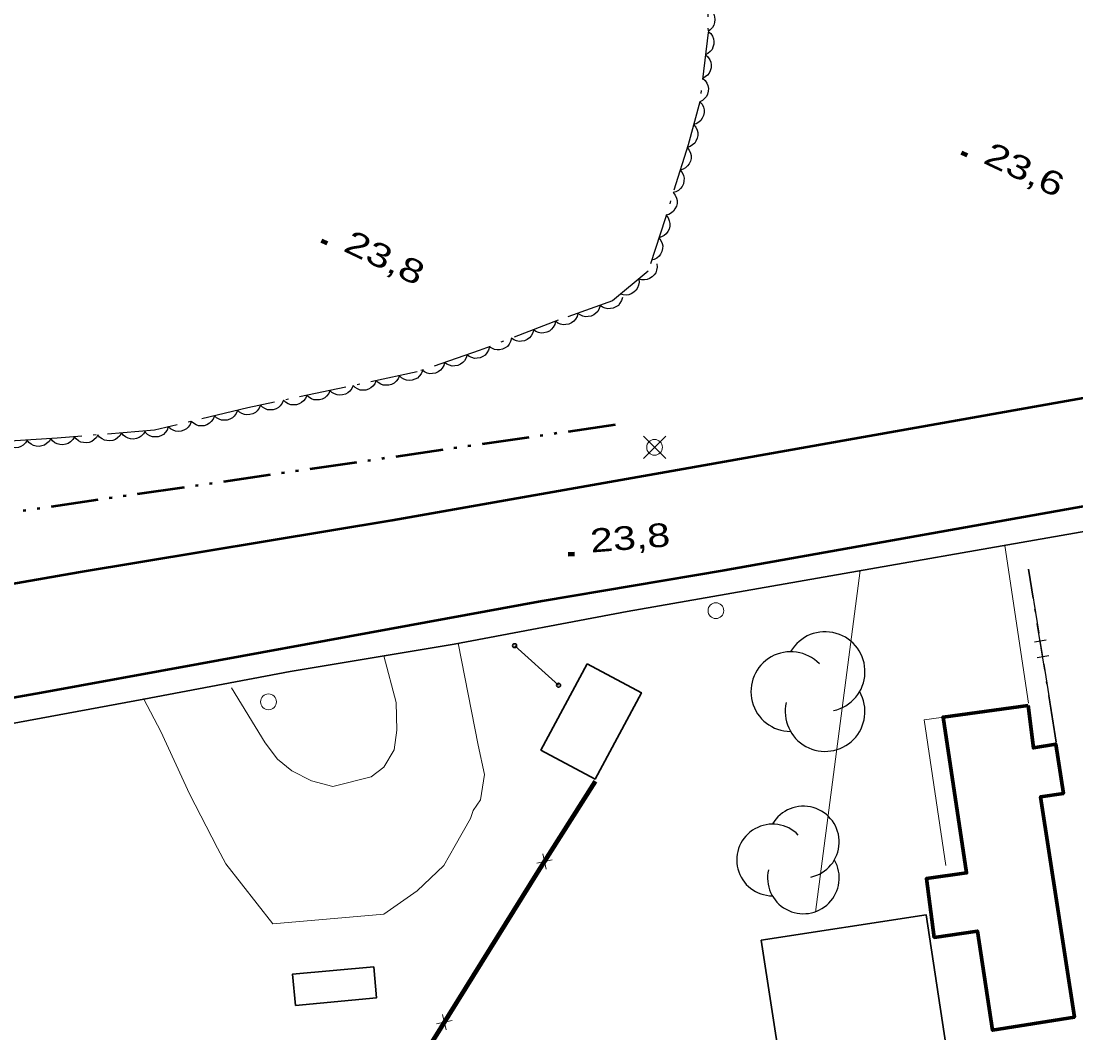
# Model space of a CAD drawing. Extents: x 356765 to 358572, y 5103174 to 5104650.
# Drawn here: x 357990.2 to 358057.1, y 5104020.9 to 5104085.1 of the extents above; entities that cross this region are included whole.
import ezdxf

# ---------------------------------------------------------------- set-up
doc = ezdxf.new("R2010")
doc.units = 0
doc.header["$LTSCALE"] = 0.6
doc.linetypes.add('DASH_DOUBLE_DOT', pattern=[9.2, 5, -1.2, 0.3, -1.2, 0.3, -1.2])
doc.linetypes.add('DOT_DASHED', pattern=[7.7, 5, -1.2, 0.3, -1.2])
for name, color, linetype, lineweight in [('19', 7, 'Continuous', 13), ('21', 7, 'Continuous', 53), ('22', 7, 'Continuous', 35), ('3', 7, 'Continuous', 140), ('31', 7, 'Continuous', 70), ('36', 7, 'Continuous', 13), ('37', 7, 'Continuous', 13), ('4', 7, 'Continuous', 90), ('44', 7, 'Continuous', 25)]:
    doc.layers.add(name, color=color, linetype=linetype, lineweight=lineweight)

msp = doc.modelspace()

# ---------------------------------------------------------------- linework, layer by layer
at = {"layer": '19'}
for p, q in [((358052.55, 5104051.84), (358054.05, 5104041.84)), ((358043.37, 5104050.24), (358040.54, 5104028.59))]:
    msp.add_line(p, q, dxfattribs=at)
for points in [[(358018.84, 5104035.03), (358019.31, 5104035.71), (358019.56, 5104037.32), (358019.17, 5104039.17), (358017.9, 5104045.63)], [(358003.53, 5104042.8), (358005.66, 5104039.32), (358006.44, 5104038.29), (358007.35, 5104037.55), (358008.59, 5104036.9), (358009.95, 5104036.54), (358012.38, 5104037.17), (358013.19, 5104037.78), (358013.84, 5104038.87), (358014.01, 5104040.13), (358013.96, 5104041.87), (358013.18, 5104044.83)], [(357997.96, 5104042.09), (357999.05, 5104040.04), (358000.86, 5104036.09), (358002.64, 5104032.64), (358003.17, 5104031.65), (358006.14, 5104027.85), (358013.18, 5104028.45), (358015.29, 5104029.93), (358016.98, 5104031.54), (358017.7, 5104032.81), (358018.67, 5104034.52), (358018.84, 5104035.03)], [(358048.81, 5104031.55), (358047.43, 5104040.78), (358048.51, 5104040.93)]]:
    msp.add_lwpolyline(points, dxfattribs=at)
at = {"layer": '21'}
for points in [[(358013.72, 5104053.44), (358032.16, 5104056.69), (358056.1, 5104060.94), (358087.41, 5104066.47), (358098, 5104068.37), (358099.71, 5104069.2), (358100.56, 5104069.88), (358101.47, 5104070.7)], [(358060.14, 5104054.76), (358034.75, 5104050.25), (358023.23, 5104048.3), (358012.28, 5104046.3), (358001.43, 5104044.3), (357991.49, 5104042.5), (357981.63, 5104040.76), (357971.85, 5104039.19), (357959.57, 5104037.45), (357947.3, 5104035.66)], [(357849.04, 5104007.47), (357858.09, 5104010.78), (357880.77, 5104020.38), (357883.59, 5104021.58), (357898.76, 5104027.8), (357918.37, 5104035.87), (357931.19, 5104040.05), (357943.41, 5104042.59), (357959.91, 5104044.54), (357974.1, 5104046.7), (357993.82, 5104050.15), (358013.72, 5104053.44)]]:
    msp.add_lwpolyline(points, dxfattribs=at)
at = {"layer": '22'}
msp.add_lwpolyline([(358067.99, 5104056.09), (358068.19, 5104054.59), (358028.61, 5104047.65), (358017.64, 5104045.58), (358007.25, 5104043.84), (357997.96, 5104042.09), (357995.68, 5104041.66), (357986.41, 5104039.96), (357974.89, 5104038.08), (357962.78, 5104036.29), (357951.63, 5104034.56), (357951.24, 5104034.5), (357941.85, 5104033.26), (357931.56, 5104031.09), (357922.76, 5104028.41), (357905.22, 5104021.88), (357890.76, 5104015.76), (357878.35, 5104010.34), (357868.07, 5104006.07), (357862.06, 5104003.58), (357854.01, 5104000.38), (357844.1, 5103996.66)], dxfattribs=at)
at = {"layer": '3'}
for p, q in [((358049.8, 5104076.75), (358050.17, 5104076.58)), ((358009.24, 5104071.17), (358009.6, 5104071)), ((358024.87, 5104051.28), (358025.27, 5104051.31))]:
    msp.add_line(p, q, dxfattribs=at)
at = {"layer": '31', "lineweight": 35}
for points in [[(358026.08, 5104044.33), (358023.14, 5104038.86), (358026.58, 5104037.02), (358029.51, 5104042.49), (358026.08, 5104044.33)], [(358048.82, 5104020.2), (358038.38, 5104018.59), (358037.11, 5104026.8), (358047.56, 5104028.42), (358048.82, 5104020.2)], [(358012.54, 5104025.12), (358007.4, 5104024.65), (358007.59, 5104022.67), (358012.72, 5104023.15), (358012.54, 5104025.12)]]:
    msp.add_lwpolyline(points, close=True, dxfattribs=at)
at = {"layer": '31'}
msp.add_lwpolyline([(358054.02, 5104041.68), (358054.36, 5104039), (358055.78, 5104039.24), (358056.26, 5104036.11), (358054.82, 5104035.9), (358056.96, 5104021.93), (358051.77, 5104021.09), (358050.81, 5104027.38), (358048.08, 5104026.98), (358047.58, 5104030.71), (358050.12, 5104031.07), (358048.64, 5104040.95), (358054.02, 5104041.68)], close=True, dxfattribs=at)
at = {"layer": '36'}
for p, q in [((358031.05, 5104057.35), (358029.64, 5104058.76)), ((358029.64, 5104057.35), (358031.05, 5104058.76))]:
    msp.add_line(p, q, dxfattribs=at)
at = {"layer": '36', "lineweight": 35}
msp.add_line((358021.48, 5104045.48), (358024.26, 5104042.97), dxfattribs=at)
at = {"layer": '36'}
for centre in [(358030.3468, 5104058.0574), (358034.2338, 5104047.6971), (358005.8738, 5104041.9171)]:
    msp.add_circle(centre, 0.5, dxfattribs=at)
at = {"layer": '36', "lineweight": 35}
for centre in [(358021.4749, 5104045.4806), (358024.2602, 5104042.9696)]:
    msp.add_circle(centre, 0.125, dxfattribs=at)
at = {"layer": '37', "linetype": 'DOT_DASHED', "lineweight": 25}
msp.add_line((358055.81, 5104039.36), (358054.05, 5104050.34), dxfattribs=at)
at = {"layer": '37', "lineweight": 25}
for p, q in [((358054.72, 5104046.27), (358054.07, 5104050.34)), ((358054.43, 5104045.72), (358055.17, 5104045.84)), ((358054.96, 5104044.79), (358054.8, 5104045.78)), ((358054.59, 5104044.73), (358055.33, 5104044.85)), ((358055.83, 5104039.36), (358055.04, 5104044.3))]:
    msp.add_line(p, q, dxfattribs=at)
at = {"layer": '37'}
for p, q in [((358026.58, 5104036.86), (358023.9, 5104032.64)), ((358023.26, 5104032.28), (358023.48, 5104031.3)), ((358022.88, 5104031.68), (358023.86, 5104031.9)), ((358022.84, 5104030.95), (358020.19, 5104026.7)), ((358020.19, 5104026.7), (358017.55, 5104022.46)), ((358016.91, 5104022.1), (358017.13, 5104021.12)), ((358016.53, 5104021.5), (358017.51, 5104021.72))]:
    msp.add_line(p, q, dxfattribs=at)
at = {"layer": '37', "lineweight": 158}
msp.add_lwpolyline([(358026.58, 5104036.86), (358022.95, 5104031.13), (358014.74, 5104017.95)], dxfattribs=at)
at = {"layer": '4', "linetype": 'DASH_DOUBLE_DOT', "lineweight": 53}
msp.add_line((358027.84, 5104059.48), (357967.3, 5104050.69), dxfattribs=at)
at = {"layer": '44', "linetype": 'DOT_DASHED'}
msp.add_lwpolyline([(358033.63, 5104088.36), (358033.74, 5104084.37), (358033.22, 5104079.96), (358032.47, 5104077.23), (358031.01, 5104072.55), (358029.93, 5104069.23), (358027.68, 5104067.34), (358024.24, 5104066.11), (358019.22, 5104064.19), (358015.3, 5104062.84), (358004.57, 5104060.56), (357998.65, 5104059.14), (357992.47, 5104058.64), (357985.53, 5104058.19)], dxfattribs=at)
at = {"layer": '44'}
for points in [[(358033.7, 5104085.93), (358033.87, 5104085.82), (358034.01, 5104085.67), (358034.1, 5104085.53), (358034.14, 5104085.36), (358034.17, 5104085.18), (358034.14, 5104084.99), (358034.1, 5104084.83), (358034.01, 5104084.68), (358033.88, 5104084.54), (358033.74, 5104084.43)], [(358033.75, 5104084.43), (358033.91, 5104084.3), (358034.01, 5104084.12), (358034.08, 5104083.97), (358034.11, 5104083.8), (358034.1, 5104083.62), (358034.05, 5104083.43), (358033.99, 5104083.28), (358033.87, 5104083.15), (358033.73, 5104083.03), (358033.57, 5104082.94)], [(358033.57, 5104082.94), (358033.73, 5104082.81), (358033.84, 5104082.63), (358033.91, 5104082.48), (358033.93, 5104082.31), (358033.93, 5104082.13), (358033.87, 5104081.94), (358033.81, 5104081.79), (358033.7, 5104081.66), (358033.56, 5104081.54), (358033.4, 5104081.45)], [(358033.4, 5104081.45), (358033.55, 5104081.32), (358033.66, 5104081.15), (358033.73, 5104081), (358033.76, 5104080.82), (358033.75, 5104080.64), (358033.7, 5104080.45), (358033.63, 5104080.3), (358033.52, 5104080.17), (358033.38, 5104080.05), (358033.22, 5104079.96)], [(358033.22, 5104079.96), (358033.36, 5104079.81), (358033.44, 5104079.62), (358033.48, 5104079.46), (358033.48, 5104079.28), (358033.45, 5104079.1), (358033.37, 5104078.93), (358033.28, 5104078.79), (358033.15, 5104078.67), (358032.99, 5104078.58), (358032.82, 5104078.52)], [(358032.82, 5104078.52), (358032.96, 5104078.36), (358033.04, 5104078.17), (358033.09, 5104078.01), (358033.08, 5104077.84), (358033.05, 5104077.66), (358032.97, 5104077.48), (358032.89, 5104077.34), (358032.75, 5104077.23), (358032.6, 5104077.13), (358032.43, 5104077.07)], [(358032.42, 5104077.07), (358032.55, 5104076.91), (358032.63, 5104076.72), (358032.67, 5104076.56), (358032.66, 5104076.38), (358032.62, 5104076.2), (358032.53, 5104076.03), (358032.44, 5104075.9), (358032.31, 5104075.78), (358032.15, 5104075.69), (358031.97, 5104075.64)], [(358031.97, 5104075.64), (358032.1, 5104075.48), (358032.18, 5104075.29), (358032.22, 5104075.13), (358032.21, 5104074.95), (358032.17, 5104074.77), (358032.09, 5104074.6), (358032, 5104074.46), (358031.86, 5104074.35), (358031.7, 5104074.26), (358031.53, 5104074.21)], [(358031.53, 5104074.21), (358031.66, 5104074.05), (358031.73, 5104073.86), (358031.77, 5104073.7), (358031.77, 5104073.52), (358031.73, 5104073.34), (358031.64, 5104073.17), (358031.55, 5104073.03), (358031.41, 5104072.92), (358031.25, 5104072.83), (358031.08, 5104072.78)], [(358031.08, 5104072.78), (358031.21, 5104072.61), (358031.28, 5104072.42), (358031.32, 5104072.26), (358031.31, 5104072.08), (358031.27, 5104071.9), (358031.18, 5104071.74), (358031.09, 5104071.6), (358030.95, 5104071.49), (358030.79, 5104071.4), (358030.62, 5104071.35)], [(358030.62, 5104071.35), (358030.75, 5104071.18), (358030.82, 5104070.99), (358030.86, 5104070.83), (358030.85, 5104070.66), (358030.81, 5104070.48), (358030.72, 5104070.31), (358030.63, 5104070.17), (358030.49, 5104070.06), (358030.33, 5104069.97), (358030.16, 5104069.92)], [(358030.49, 5104069.7), (358030.51, 5104069.49), (358030.47, 5104069.29), (358030.42, 5104069.13), (358030.32, 5104068.99), (358030.19, 5104068.86), (358030.02, 5104068.76), (358029.87, 5104068.7), (358029.7, 5104068.68), (358029.51, 5104068.68), (358029.34, 5104068.73)], [(358029.34, 5104068.73), (358029.36, 5104068.53), (358029.32, 5104068.33), (358029.27, 5104068.17), (358029.17, 5104068.03), (358029.04, 5104067.9), (358028.87, 5104067.8), (358028.72, 5104067.73), (358028.55, 5104067.71), (358028.36, 5104067.72), (358028.19, 5104067.77)], [(358026.9, 5104067.06), (358026.84, 5104066.86), (358026.74, 5104066.68), (358026.63, 5104066.56), (358026.49, 5104066.46), (358026.32, 5104066.38), (358026.13, 5104066.35), (358025.97, 5104066.33), (358025.8, 5104066.38), (358025.63, 5104066.45), (358025.48, 5104066.55)], [(358028.31, 5104067.56), (358028.26, 5104067.36), (358028.15, 5104067.19), (358028.05, 5104067.06), (358027.9, 5104066.96), (358027.73, 5104066.88), (358027.55, 5104066.85), (358027.38, 5104066.84), (358027.21, 5104066.88), (358027.04, 5104066.95), (358026.9, 5104067.06)], [(358025.48, 5104066.55), (358025.43, 5104066.35), (358025.33, 5104066.18), (358025.22, 5104066.05), (358025.08, 5104065.95), (358024.91, 5104065.87), (358024.72, 5104065.84), (358024.56, 5104065.83), (358024.39, 5104065.87), (358024.22, 5104065.94), (358024.07, 5104066.05)], [(358024.07, 5104066.05), (358024.02, 5104065.84), (358023.92, 5104065.67), (358023.82, 5104065.54), (358023.68, 5104065.43), (358023.51, 5104065.35), (358023.33, 5104065.31), (358023.16, 5104065.3), (358022.99, 5104065.34), (358022.82, 5104065.41), (358022.67, 5104065.51)], [(358021.27, 5104064.97), (358021.22, 5104064.77), (358021.12, 5104064.59), (358021.02, 5104064.46), (358020.88, 5104064.36), (358020.71, 5104064.28), (358020.52, 5104064.24), (358020.36, 5104064.23), (358020.19, 5104064.27), (358020.02, 5104064.34), (358019.87, 5104064.44)], [(358022.67, 5104065.51), (358022.62, 5104065.31), (358022.52, 5104065.13), (358022.42, 5104065), (358022.28, 5104064.9), (358022.11, 5104064.82), (358021.92, 5104064.78), (358021.76, 5104064.76), (358021.59, 5104064.8), (358021.42, 5104064.87), (358021.27, 5104064.97)], [(358019.88, 5104064.42), (358019.82, 5104064.21), (358019.72, 5104064.04), (358019.61, 5104063.91), (358019.46, 5104063.82), (358019.3, 5104063.74), (358019.11, 5104063.71), (358018.94, 5104063.7), (358018.77, 5104063.75), (358018.6, 5104063.82), (358018.46, 5104063.93)], [(358018.46, 5104063.93), (358018.4, 5104063.73), (358018.3, 5104063.55), (358018.19, 5104063.43), (358018.05, 5104063.33), (358017.88, 5104063.25), (358017.69, 5104063.22), (358017.52, 5104063.21), (358017.35, 5104063.26), (358017.18, 5104063.33), (358017.04, 5104063.44)], [(358015.63, 5104062.91), (358015.56, 5104062.72), (358015.43, 5104062.56), (358015.31, 5104062.45), (358015.15, 5104062.37), (358014.97, 5104062.31), (358014.78, 5104062.3), (358014.62, 5104062.32), (358014.46, 5104062.38), (358014.3, 5104062.47), (358014.17, 5104062.6)], [(358017.04, 5104063.44), (358016.99, 5104063.24), (358016.88, 5104063.07), (358016.77, 5104062.94), (358016.63, 5104062.84), (358016.46, 5104062.77), (358016.27, 5104062.73), (358016.11, 5104062.72), (358015.94, 5104062.77), (358015.77, 5104062.84), (358015.62, 5104062.95)], [(358012.7, 5104062.29), (358012.62, 5104062.09), (358012.49, 5104061.94), (358012.37, 5104061.82), (358012.22, 5104061.74), (358012.04, 5104061.69), (358011.85, 5104061.68), (358011.68, 5104061.69), (358011.52, 5104061.76), (358011.36, 5104061.85), (358011.23, 5104061.98)], [(358014.17, 5104062.6), (358014.09, 5104062.41), (358013.96, 5104062.25), (358013.84, 5104062.13), (358013.68, 5104062.05), (358013.51, 5104062), (358013.31, 5104061.99), (358013.15, 5104062), (358012.99, 5104062.07), (358012.83, 5104062.16), (358012.7, 5104062.29)], [(358009.76, 5104061.66), (358009.69, 5104061.47), (358009.56, 5104061.31), (358009.44, 5104061.2), (358009.28, 5104061.12), (358009.1, 5104061.07), (358008.91, 5104061.06), (358008.75, 5104061.07), (358008.59, 5104061.13), (358008.43, 5104061.23), (358008.3, 5104061.35)], [(358011.23, 5104061.98), (358011.15, 5104061.78), (358011.03, 5104061.62), (358010.91, 5104061.51), (358010.75, 5104061.43), (358010.57, 5104061.38), (358010.38, 5104061.37), (358010.22, 5104061.38), (358010.05, 5104061.44), (358009.89, 5104061.54), (358009.76, 5104061.66)], [(358006.83, 5104061.04), (358006.75, 5104060.85), (358006.62, 5104060.69), (358006.5, 5104060.58), (358006.35, 5104060.5), (358006.17, 5104060.44), (358005.98, 5104060.43), (358005.82, 5104060.44), (358005.65, 5104060.51), (358005.49, 5104060.6), (358005.36, 5104060.73)], [(358008.3, 5104061.35), (358008.22, 5104061.16), (358008.09, 5104061), (358007.97, 5104060.89), (358007.81, 5104060.81), (358007.64, 5104060.75), (358007.45, 5104060.75), (358007.28, 5104060.76), (358007.12, 5104060.82), (358006.96, 5104060.92), (358006.83, 5104061.04)], [(358003.9, 5104060.4), (358003.83, 5104060.2), (358003.7, 5104060.04), (358003.59, 5104059.93), (358003.43, 5104059.84), (358003.26, 5104059.78), (358003.06, 5104059.77), (358002.9, 5104059.78), (358002.74, 5104059.84), (358002.57, 5104059.93), (358002.44, 5104060.05)], [(358005.36, 5104060.73), (358005.28, 5104060.53), (358005.16, 5104060.38), (358005.04, 5104060.26), (358004.88, 5104060.18), (358004.7, 5104060.13), (358004.51, 5104060.12), (358004.35, 5104060.13), (358004.18, 5104060.2), (358004.03, 5104060.29), (358003.9, 5104060.42)], [(358000.98, 5104059.7), (358000.91, 5104059.5), (358000.79, 5104059.34), (358000.67, 5104059.23), (358000.51, 5104059.14), (358000.34, 5104059.08), (358000.15, 5104059.07), (357999.98, 5104059.08), (357999.82, 5104059.14), (357999.66, 5104059.23), (357999.52, 5104059.35)], [(358002.44, 5104060.05), (358002.37, 5104059.85), (358002.24, 5104059.69), (358002.13, 5104059.58), (358001.97, 5104059.49), (358001.8, 5104059.43), (358001.61, 5104059.42), (358001.44, 5104059.43), (358001.28, 5104059.49), (358001.12, 5104059.58), (358000.98, 5104059.7)], [(357996.56, 5104058.97), (357996.45, 5104058.79), (357996.31, 5104058.65), (357996.17, 5104058.55), (357996.01, 5104058.49), (357995.82, 5104058.46), (357995.63, 5104058.48), (357995.47, 5104058.51), (357995.32, 5104058.59), (357995.17, 5104058.71), (357995.06, 5104058.85)], [(357998.05, 5104059.09), (357997.95, 5104058.91), (357997.8, 5104058.77), (357997.67, 5104058.67), (357997.5, 5104058.61), (357997.32, 5104058.58), (357997.13, 5104058.6), (357996.97, 5104058.63), (357996.81, 5104058.72), (357996.67, 5104058.83), (357996.56, 5104058.97)], [(357999.52, 5104059.35), (357999.45, 5104059.15), (357999.33, 5104058.99), (357999.21, 5104058.88), (357999.05, 5104058.79), (357998.88, 5104058.73), (357998.69, 5104058.72), (357998.53, 5104058.73), (357998.36, 5104058.79), (357998.2, 5104058.88), (357998.07, 5104059)], [(357990.57, 5104058.52), (357990.47, 5104058.34), (357990.32, 5104058.2), (357990.18, 5104058.1), (357990.02, 5104058.05), (357989.83, 5104058.02), (357989.64, 5104058.04), (357989.48, 5104058.07), (357989.33, 5104058.16), (357989.19, 5104058.28), (357989.08, 5104058.42)], [(357992.07, 5104058.61), (357991.96, 5104058.43), (357991.81, 5104058.3), (357991.68, 5104058.2), (357991.51, 5104058.15), (357991.33, 5104058.12), (357991.14, 5104058.14), (357990.98, 5104058.17), (357990.83, 5104058.26), (357990.68, 5104058.37), (357990.57, 5104058.52)], [(357993.57, 5104058.73), (357993.46, 5104058.55), (357993.32, 5104058.41), (357993.18, 5104058.31), (357993.02, 5104058.25), (357992.83, 5104058.22), (357992.64, 5104058.24), (357992.48, 5104058.27), (357992.33, 5104058.35), (357992.18, 5104058.47), (357992.07, 5104058.61)], [(357995.06, 5104058.85), (357994.96, 5104058.67), (357994.81, 5104058.53), (357994.68, 5104058.43), (357994.51, 5104058.37), (357994.33, 5104058.34), (357994.14, 5104058.36), (357993.98, 5104058.39), (357993.82, 5104058.47), (357993.68, 5104058.59), (357993.57, 5104058.73)]]:
    msp.add_lwpolyline(points, dxfattribs=at)
for centre, radius, start, end in [((358041.156, 5104043.8316), 2.5283, 282.26917, 149.72626), ((358038.9816, 5104042.5674), 2.5283, 44.11537, 269.80396), ((358041.156, 5104041.3032), 2.5283, 166.93686, 29.62122), ((358039.7794, 5104033.0281), 2.273, 282.26917, 149.72626), ((358037.8246, 5104031.8916), 2.273, 44.11537, 269.80396), ((358039.7794, 5104030.7551), 2.273, 166.93686, 29.62122)]:
    msp.add_arc(centre, radius, start, end, dxfattribs=at)

# ---------------------------------------------------------------- texts
at = {"layer": '3'}
for s, rotation, width, p in [('23,6   ', 334.72, 1.35, (358051.1, 5104076.12)), ('23,8   ', 334.619, 1.35, (358010.54, 5104070.54)), ('23,8   ', 4.619, 1.3, (358026.32, 5104051.38))]:
    msp.add_text(s, height=1.5, rotation=rotation, dxfattribs=dict(at, width=width)).set_placement(p)

doc.saveas('drawing.dxf')
